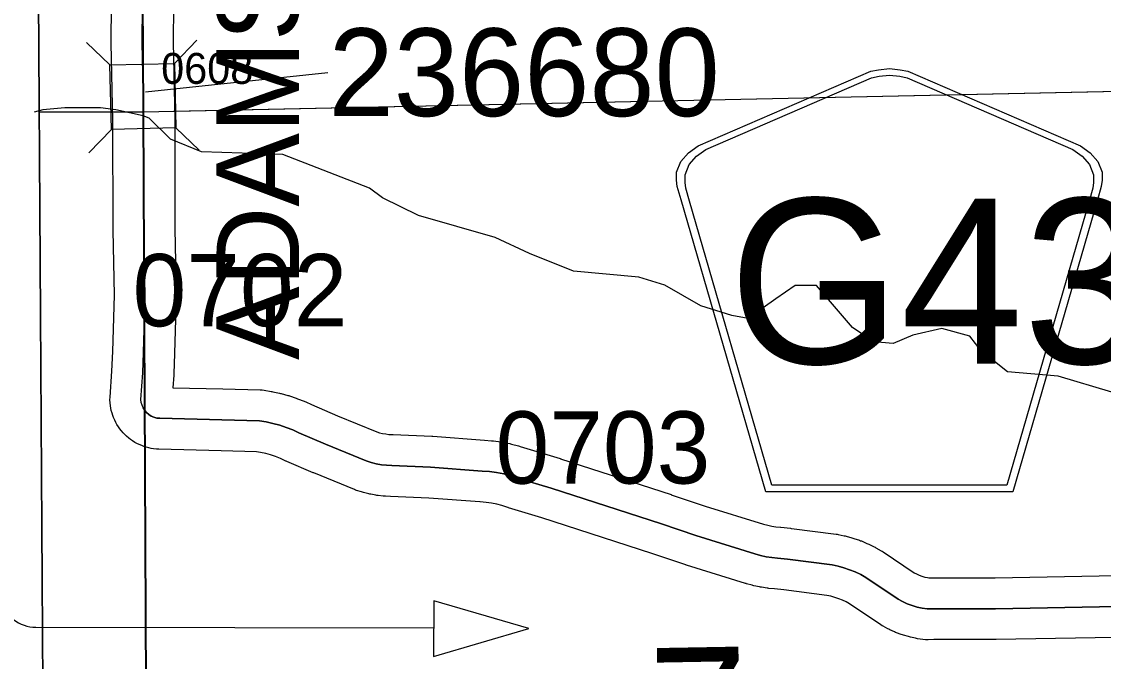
# Model space of a CAD drawing. Extents: x 23.6 to 68.7, y -63 to -29.
# Drawn here: x 32.612 to 33.661, y -47.268 to -46.648 of the extents above; entities that cross this region are included whole.
import ezdxf

# ---------------------------------------------------------------- set-up
doc = ezdxf.new("R2010")
doc.units = 0
for name, color, linetype in [('tdCoClipBndry', 7, 'Continuous'), ('tdCoCoBndry', 7, 'Continuous'), ('tdCoCoBndryPart', 7, 'Continuous'), ('tdCoDirctArrow', 7, 'Continuous'), ('tdCoHydroRiver', 7, 'Continuous'), ('tdCoSecRdNmbr', 7, 'Continuous'), ('tdCoSecRdTxt', 7, 'Continuous'), ('tdCoSecRteBand', 7, 'Continuous'), ('tdCoSecRteCL', 7, 'Continuous'), ('tdCoSectLine', 7, 'Continuous'), ('tdCoSectLinePart', 7, 'Continuous'), ('tdCoSectNmbr', 7, 'Continuous'), ('tdCoShieldCoRte', 7, 'Continuous'), ('tdCoStrucSec', 7, 'Continuous'), ('tdCoStrucSecFHWANum', 7, 'Continuous'), ('tdCoSurfGravel', 7, 'Continuous'), ('tdCoTwpBndryShd', 7, 'Continuous')]:
    doc.layers.add(name, color=color, linetype=linetype)

msp = doc.modelspace()

# ---------------------------------------------------------------- linework, layer by layer
at = {"layer": 'tdCoClipBndry'}
msp.add_lwpolyline([(56.8227, -57.553), (51.8233, -57.6334), (46.8056, -57.7041), (45.8081, -57.7131), (44.8328, -57.735), (43.8446, -57.7356), (42.8125, -57.7502), (36.856, -57.8104), (34.8462, -57.8398), (33.8615, -57.8433), (32.8589, -57.8556), (32.833, -57.8525), (32.8013, -57.8383), (32.7717, -57.8067), (32.7614, -57.7827), (32.7577, -57.7569), (32.6839, -51.7283), (32.6474, -49.7276), (32.6233, -45.7459), (32.6113, -44.7492), (32.588, -43.7493), (32.587, -43.0064), (32.5923, -42.7484), (32.5183, -35.7733)], dxfattribs=at)
at = {"layer": 'tdCoCoBndry'}
for p, q in [((32.7303, -46.7351), (32.7236, -45.745)), ((32.7236, -45.745), (32.7303, -46.7351)), ((32.7347, -47.7196), (32.7303, -46.7351)), ((32.7303, -46.7351), (32.7347, -47.7196))]:
    msp.add_line(p, q, dxfattribs=at)
for points in [[(32.5183, -35.7733), (32.5923, -42.7484), (32.587, -43.0064), (32.588, -43.7493), (32.6113, -44.7492), (32.6233, -45.7459), (32.6474, -49.7276), (32.6839, -51.7283)], [(32.6718, -40.7503), (32.6807, -41.745), (32.6923, -42.7489), (32.6875, -42.9908), (32.687, -43.0063), (32.6879, -43.7492), (32.7112, -44.7475), (32.7232, -45.7449), (32.73, -46.7351), (32.7344, -47.7196), (32.7414, -48.7221), (32.7473, -49.7257), (32.7682, -50.7257), (32.7838, -51.7268), (32.7945, -52.7546), (32.8063, -53.7572), (32.8202, -54.758), (32.8346, -55.7561), (32.8426, -56.756), (32.8576, -57.7557)], [(36.8552, -57.7104), (35.8554, -57.7251), (34.8462, -57.7399), (33.861, -57.7434), (32.858, -57.7557), (32.843, -56.756), (32.8349, -55.7561), (32.8205, -54.758), (32.8066, -53.7572), (32.7948, -52.7546), (32.7842, -51.7268), (32.7685, -50.7257), (32.7477, -49.7257), (32.7417, -48.7221), (32.7347, -47.7196), (32.7303, -46.7351), (32.7236, -45.745), (32.7116, -44.7475), (32.6883, -43.7492), (32.6873, -43.0063), (32.6879, -42.9908), (32.6927, -42.7489), (32.6811, -41.7451), (32.6722, -40.7503)], [(32.7842, -51.7268), (32.7685, -50.7257), (32.7477, -49.7257), (32.7417, -48.7221), (32.7347, -47.7196), (32.7303, -46.7351), (32.7236, -45.745), (32.7116, -44.7475), (32.6883, -43.7492), (32.6873, -43.0063), (32.6879, -42.9908), (32.6927, -42.7489), (32.6811, -41.7451), (32.6722, -40.7503)]]:
    msp.add_lwpolyline(points, dxfattribs=at)
at = {"layer": 'tdCoCoBndryPart'}
msp.add_lwpolyline([(32.7314, -47.0591), (32.7344, -47.7196), (32.7414, -48.7221), (32.7424, -48.899)], dxfattribs=at)
at = {"layer": 'tdCoDirctArrow'}
msp.add_lwpolyline([(32.5922, -46.7823), (32.592, -47.2017), (32.5923, -47.2053), (32.5926, -47.2075), (32.5933, -47.2104), (32.5942, -47.2131), (32.5953, -47.2158), (32.5967, -47.2184), (32.5983, -47.2208), (32.6001, -47.2231), (32.6021, -47.2253), (32.6043, -47.2272), (32.6066, -47.2289), (32.6091, -47.2305), (32.6118, -47.2317), (32.6145, -47.2328), (32.6173, -47.2336), (32.6201, -47.2342), (32.6231, -47.2345), (32.626, -47.2345), (33.0118, -47.2353)], dxfattribs=at)
msp.add_lwpolyline([(33.0115, -47.2631), (33.104, -47.2358), (33.012, -47.2092)], close=True, dxfattribs=at)
at = {"layer": 'tdCoHydroRiver'}
for points in [[(32.7299, -46.7392), (32.7035, -46.7333), (32.6885, -46.7312), (32.6542, -46.7312), (32.6328, -46.7333), (32.6243, -46.7355)], [(33.6692, -47.0068), (33.617, -46.9915), (33.568, -46.9871), (33.5426, -46.9668), (33.5314, -46.9527), (33.5045, -46.945), (33.4762, -46.9516), (33.4573, -46.9596), (33.4383, -46.9582), (33.4177, -46.9441), (33.3827, -46.9034), (33.3621, -46.9036), (33.3433, -46.9163), (33.3166, -46.9355), (33.3008, -46.9325), (33.2707, -46.9232), (33.2358, -46.903), (33.2105, -46.8953), (33.1473, -46.8895), (33.1046, -46.8725), (33.0713, -46.857), (32.997, -46.8355), (32.9621, -46.8184), (32.9494, -46.809), (32.8655, -46.7765), (32.7865, -46.774), (32.7564, -46.7616), (32.7357, -46.7413), (32.7299, -46.7392)]]:
    msp.add_lwpolyline(points, dxfattribs=at)
at = {"layer": 'tdCoSecRteBand'}
for points in [[(33.6914, -47.2442), (33.557, -47.2467), (33.5567, -47.2467), (33.5564, -47.2467), (33.4967, -47.2467), (33.491, -47.2468), (33.4884, -47.2469), (33.4859, -47.2465), (33.4809, -47.2458), (33.4799, -47.2457), (33.4789, -47.2454), (33.474, -47.2444), (33.4729, -47.2441), (33.4719, -47.2438), (33.4671, -47.2424), (33.4661, -47.2421), (33.4651, -47.2418), (33.4604, -47.24), (33.4594, -47.2397), (33.4585, -47.2392), (33.4539, -47.2372), (33.4529, -47.2367), (33.452, -47.2362), (33.4476, -47.2338), (33.4464, -47.2332), (33.4452, -47.2324), (33.415, -47.2121), (33.4117, -47.2102), (33.4081, -47.2085), (33.4044, -47.207), (33.4007, -47.2057), (33.3968, -47.2046), (33.393, -47.2039), (33.3512, -47.1985), (33.3422, -47.1975), (33.3367, -47.197), (33.3358, -47.1969), (33.3349, -47.1968), (33.3294, -47.1959), (33.3285, -47.1958), (33.3276, -47.1956), (33.3221, -47.1944), (33.3212, -47.1942), (33.3204, -47.194), (33.315, -47.1925), (33.3145, -47.1923), (33.3141, -47.1922), (33.2569, -47.1745), (33.2565, -47.1744), (33.2562, -47.1742), (33.2231, -47.1631), (33.1166, -47.1286), (33.0843, -47.1188), (33.0839, -47.1187), (33.0836, -47.1186), (33.0778, -47.1167), (33.0729, -47.1154), (33.0678, -47.1144), (33.0627, -47.1137), (33.0566, -47.1133), (33.0566, -47.1133), (33.0565, -47.1132), (33.0069, -47.1095), (32.9699, -47.1079), (32.9649, -47.1077), (32.9639, -47.1076), (32.9628, -47.1075), (32.9578, -47.107), (32.9567, -47.1069), (32.9557, -47.1067), (32.9507, -47.1058), (32.9497, -47.1056), (32.9487, -47.1054), (32.9438, -47.1041), (32.9428, -47.1039), (32.9418, -47.1036), (32.937, -47.102), (32.9359, -47.1017), (32.9348, -47.1012), (32.8954, -47.0851), (32.8951, -47.085), (32.8949, -47.0849), (32.8692, -47.0739), (32.8688, -47.0737), (32.8684, -47.0736), (32.8631, -47.0711), (32.8584, -47.0692), (32.8536, -47.0676), (32.8488, -47.0663), (32.8439, -47.0652), (32.84, -47.0646), (32.8056, -47.0637), (32.7453, -47.0622), (32.7441, -47.0622), (32.7428, -47.062), (32.74, -47.0617), (32.7378, -47.0615), (32.7356, -47.0609), (32.7328, -47.0602), (32.7307, -47.0596), (32.7286, -47.0587), (32.726, -47.0576), (32.7239, -47.0567), (32.722, -47.0555), (32.7196, -47.054), (32.7177, -47.0528), (32.716, -47.0513), (32.7138, -47.0494), (32.7121, -47.048), (32.7106, -47.0462), (32.7089, -47.0442), (32.7089, -47.0442), (32.7089, -47.0442), (32.7088, -47.0441), (32.7073, -47.0424), (32.7061, -47.0405), (32.7046, -47.0381), (32.7034, -47.0361), (32.7025, -47.0341), (32.7014, -47.0315), (32.7005, -47.0294), (32.6999, -47.0272), (32.6991, -47.0245), (32.6986, -47.0223), (32.6983, -47.02), (32.698, -47.0172), (32.6977, -47.0144), (32.6979, -47.0117), (32.6998, -46.9865), (32.7005, -46.9675), (32.7021, -46.913), (32.7008, -46.8497), (32.7008, -46.8494), (32.7008, -46.8491), (32.7006, -46.744), (32.699, -46.6685), (32.699, -46.6681), (32.699, -46.6676), (32.6993, -46.6318)], [(32.7593, -46.632), (32.759, -46.6677), (32.7606, -46.743), (32.7606, -46.7433), (32.7606, -46.7436), (32.7608, -46.8487), (32.7621, -46.9126), (32.7621, -46.9133), (32.7621, -46.9141), (32.7605, -46.9693), (32.7605, -46.9694), (32.7605, -46.9694), (32.7598, -46.9891), (32.7598, -46.9898), (32.7597, -46.9904), (32.7588, -47.0025), (32.8072, -47.0037), (32.8072, -47.0037), (32.8072, -47.0037), (32.8436, -47.0047), (32.8455, -47.0047), (32.8475, -47.005), (32.8541, -47.0061), (32.8549, -47.0062), (32.8557, -47.0064), (32.8623, -47.0078), (32.8631, -47.008), (32.8639, -47.0082), (32.8703, -47.01), (32.8711, -47.0102), (32.8719, -47.0105), (32.8783, -47.0126), (32.8791, -47.0129), (32.8798, -47.0132), (32.8861, -47.0157), (32.8869, -47.016), (32.8876, -47.0163), (32.8933, -47.0189), (32.9183, -47.0297), (32.9565, -47.0453), (32.9593, -47.0462), (32.9622, -47.0469), (32.9652, -47.0474), (32.9683, -47.0478), (32.9723, -47.0479), (32.9724, -47.0479), (32.9725, -47.0479), (33.01, -47.0496), (33.0104, -47.0496), (33.0109, -47.0496), (33.061, -47.0534), (33.0679, -47.0539), (33.0688, -47.054), (33.0698, -47.0541), (33.0767, -47.055), (33.0776, -47.0552), (33.0785, -47.0553), (33.0854, -47.0567), (33.0863, -47.0569), (33.0872, -47.0571), (33.0939, -47.0589), (33.0948, -47.0591), (33.0957, -47.0594), (33.102, -47.0615), (33.1342, -47.0712), (33.1345, -47.0713), (33.1348, -47.0714), (33.2418, -47.1061), (33.242, -47.1061), (33.2421, -47.1062), (33.275, -47.1173), (33.3314, -47.1348), (33.3356, -47.1359), (33.3394, -47.1368), (33.3433, -47.1374), (33.348, -47.1378), (33.3481, -47.1378), (33.3483, -47.1378), (33.3578, -47.1388), (33.3582, -47.1389), (33.3586, -47.1389), (33.4018, -47.1445), (33.4029, -47.1446), (33.4039, -47.1449), (33.4097, -47.146), (33.4106, -47.1462), (33.4115, -47.1465), (33.4172, -47.148), (33.4181, -47.1483), (33.419, -47.1486), (33.4246, -47.1504), (33.4255, -47.1508), (33.4264, -47.1511), (33.4318, -47.1534), (33.4327, -47.1537), (33.4336, -47.1541), (33.4389, -47.1567), (33.4397, -47.1571), (33.4405, -47.1576), (33.4456, -47.1605), (33.4466, -47.1611), (33.4476, -47.1617), (33.4774, -47.1818), (33.4797, -47.183), (33.4823, -47.1841), (33.485, -47.1852), (33.4878, -47.186), (33.4906, -47.1866), (33.4919, -47.1868), (33.4955, -47.1867), (33.4959, -47.1867), (33.4963, -47.1867), (33.5562, -47.1867), (33.6904, -47.1842)]]:
    msp.add_lwpolyline(points, dxfattribs=at)
at = {"layer": 'tdCoSecRteCL'}
msp.add_lwpolyline([(33.6909, -47.2142), (33.5564, -47.2167), (33.4963, -47.2167), (33.4902, -47.2168), (33.4852, -47.2161), (33.4803, -47.2151), (33.4755, -47.2136), (33.4709, -47.2119), (33.4663, -47.2098), (33.4619, -47.2075), (33.4308, -47.1866), (33.4257, -47.1837), (33.4204, -47.1811), (33.415, -47.1789), (33.4094, -47.177), (33.4037, -47.1754), (33.3979, -47.1742), (33.3547, -47.1687), (33.3452, -47.1677), (33.3395, -47.1671), (33.334, -47.1663), (33.3284, -47.1651), (33.323, -47.1636), (33.2658, -47.1458), (33.2326, -47.1346), (33.1255, -47.0999), (33.093, -47.0901), (33.0863, -47.0879), (33.0796, -47.0861), (33.0727, -47.0848), (33.0658, -47.0838), (33.0588, -47.0833), (33.0086, -47.0796), (32.9712, -47.0779), (32.9661, -47.0777), (32.961, -47.0772), (32.956, -47.0763), (32.951, -47.075), (32.9462, -47.0735), (32.9067, -47.0574), (32.8811, -47.0463), (32.875, -47.0435), (32.8688, -47.041), (32.8624, -47.0389), (32.8559, -47.0371), (32.8494, -47.0357), (32.8428, -47.0347), (32.8064, -47.0337), (32.7461, -47.0322), (32.7433, -47.0319), (32.7405, -47.0312), (32.7379, -47.03), (32.7355, -47.0285), (32.7334, -47.0267), (32.7316, -47.0247), (32.7315, -47.0245), (32.73, -47.0221), (32.7289, -47.0195), (32.7281, -47.0168), (32.7278, -47.014), (32.7298, -46.9881), (32.7305, -46.9684), (32.7321, -46.9132), (32.7308, -46.8491), (32.7306, -46.7437), (32.729, -46.6679), (32.7293, -46.6317)], dxfattribs=at)
at = {"layer": 'tdCoSectLine'}
for points in [[(32.7232, -45.7449), (32.73, -46.7351)], [(32.73, -46.7351), (33.691, -46.7148)], [(32.6292, -46.7351), (32.73, -46.7351)], [(32.73, -46.7351), (32.7344, -47.7196)]]:
    msp.add_lwpolyline(points, dxfattribs=at)
at = {"layer": 'tdCoSectLinePart'}
for points in [[(32.7595, -46.7345), (33.661, -46.7155)], [(32.6292, -46.7351), (32.6995, -46.7351)], [(32.7314, -47.0591), (32.7344, -47.7196)]]:
    msp.add_lwpolyline(points, dxfattribs=at)
at = {"layer": 'tdCoShieldCoRte'}
for points in [[(33.3337, -47.1035), (33.2518, -46.8206), (33.2479, -46.8074), (33.2472, -46.8015), (33.2472, -46.7937), (33.2514, -46.7834), (33.2587, -46.7749), (33.2682, -46.7682), (33.4355, -46.6959), (33.443, -46.6943), (33.4535, -46.6933), (33.4639, -46.6943), (33.4714, -46.6959), (33.6387, -46.7682), (33.6483, -46.7749), (33.6555, -46.7834), (33.6598, -46.7937), (33.6598, -46.8015), (33.659, -46.8074), (33.6552, -46.8206), (33.5732, -47.1035)], [(33.3396, -47.0971), (33.2598, -46.8219), (33.2561, -46.8092), (33.2554, -46.8036), (33.2554, -46.7961), (33.2595, -46.7862), (33.2665, -46.778), (33.2757, -46.7716), (33.4362, -46.7022), (33.4435, -46.7006), (33.4535, -46.6997), (33.4635, -46.7006), (33.4707, -46.7022), (33.6313, -46.7716), (33.6405, -46.778), (33.6474, -46.7862), (33.6515, -46.7961), (33.6515, -46.8036), (33.6508, -46.8092), (33.6471, -46.8219), (33.5674, -47.0971)]]:
    msp.add_lwpolyline(points, close=True, dxfattribs=at)
at = {"layer": 'tdCoStrucSec'}
for p, q in [((32.6978, -46.6896), (32.6752, -46.6679)), ((32.7604, -46.6882), (32.782, -46.6656)), ((32.6992, -46.7522), (32.6775, -46.7748)), ((32.7618, -46.7508), (32.7844, -46.7724))]:
    msp.add_line(p, q, dxfattribs=at)
msp.add_lwpolyline([(32.6992, -46.7522), (32.6978, -46.6896), (32.7604, -46.6882), (32.7618, -46.7508)], close=True, dxfattribs=at)
at = {"layer": 'tdCoStrucSecFHWANum'}
msp.add_line((32.909, -46.6974), (32.7323, -46.716), dxfattribs=at)
at = {"layer": 'tdCoSurfGravel'}
msp.add_line((32.7316, -47.0247), (32.7334, -47.0267), dxfattribs=at)
for points in [[(32.7316, -47.0247), (32.7315, -47.0245), (32.73, -47.0221), (32.7289, -47.0195), (32.7281, -47.0168), (32.7278, -47.014), (32.7298, -46.9881), (32.7305, -46.9684), (32.7321, -46.9132), (32.7308, -46.8491), (32.7306, -46.7437), (32.729, -46.6679), (32.7293, -46.6317)], [(32.7334, -47.0267), (32.7355, -47.0285), (32.7379, -47.03), (32.7405, -47.0312), (32.7433, -47.0319), (32.7461, -47.0322), (32.8064, -47.0337), (32.8428, -47.0347), (32.8494, -47.0357), (32.8559, -47.0371), (32.8624, -47.0389), (32.8688, -47.041), (32.875, -47.0435), (32.8811, -47.0463), (32.9067, -47.0574), (32.9462, -47.0735), (32.951, -47.075), (32.956, -47.0763), (32.961, -47.0772), (32.9661, -47.0777), (32.9712, -47.0779), (33.0086, -47.0796), (33.0588, -47.0833), (33.0658, -47.0838), (33.0727, -47.0848), (33.0796, -47.0861), (33.0863, -47.0879), (33.093, -47.0901), (33.1255, -47.0999), (33.2326, -47.1346), (33.2658, -47.1458), (33.323, -47.1636), (33.3284, -47.1651), (33.334, -47.1663), (33.3395, -47.1671), (33.3452, -47.1677), (33.3547, -47.1687), (33.3979, -47.1742), (33.4037, -47.1754), (33.4094, -47.177), (33.415, -47.1789), (33.4204, -47.1811), (33.4257, -47.1837), (33.4308, -47.1866), (33.4619, -47.2075), (33.4663, -47.2098), (33.4709, -47.2119), (33.4755, -47.2136), (33.4803, -47.2151), (33.4852, -47.2161), (33.4902, -47.2168), (33.4963, -47.2167), (33.5564, -47.2167), (33.6909, -47.2142)]]:
    msp.add_lwpolyline(points, dxfattribs=at)
at = {"layer": 'tdCoTwpBndryShd'}
msp.add_lwpolyline([(32.8576, -57.7557), (32.8426, -56.756), (32.8346, -55.7561), (32.8202, -54.758), (32.8063, -53.7572), (32.7945, -52.7546), (32.7838, -51.7268), (32.7682, -50.7257), (32.7473, -49.7257), (32.7414, -48.7221), (32.7344, -47.7196), (32.73, -46.7351), (32.7232, -45.7449), (32.7112, -44.7475), (32.6879, -43.7492), (32.687, -43.0063), (32.6875, -42.9908), (32.6923, -42.7489), (32.6807, -41.745), (32.6718, -40.7503)], dxfattribs=at)

# ---------------------------------------------------------------- texts
at = {"layer": 'tdCoSecRdNmbr'}
for s, height, rotation, p in [('0608', 0.03, 0.0259, (32.7475, -46.7081)), ('0702', 0.07, 0.0259, (32.7198, -46.943)), ('0703', 0.07, 0.0262, (33.0717, -47.0955))]:
    msp.add_text(s, height=height, rotation=rotation, dxfattribs=at).set_placement(p)
at = {"layer": 'tdCoSecRdTxt'}
msp.add_text('ADAMS AVE', height=0.08, rotation=90, dxfattribs=at).set_placement((32.8811, -46.9757))
at = {"layer": 'tdCoSectNmbr'}
msp.add_text('7', height=0.13, rotation=1.0262, dxfattribs=at).set_placement((33.2215, -47.385))
at = {"layer": 'tdCoShieldCoRte'}
msp.add_text('G43', height=0.16, dxfattribs=at).set_placement((33.2979, -46.9792))
at = {"layer": 'tdCoStrucSecFHWANum'}
msp.add_text('236680', height=0.085, dxfattribs=at).set_placement((32.9098, -46.7393))

doc.saveas('drawing.dxf')
